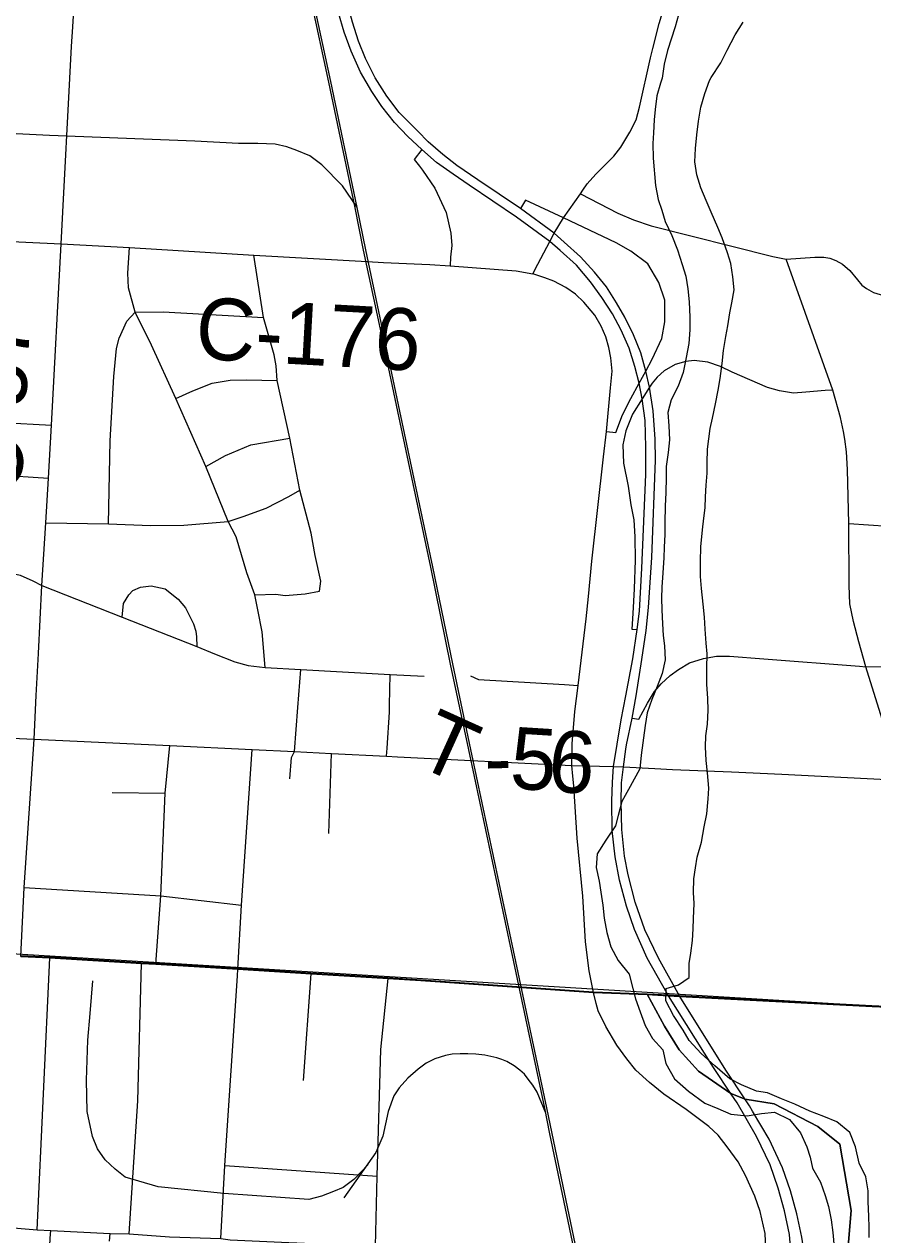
# Model space of a CAD drawing. Extents: x 114604 to 551442, y 316898 to 567001.
# Drawn here: x 196136 to 200255, y 395112 to 400988 of the extents above; entities that cross this region are included whole.
import ezdxf

# ---------------------------------------------------------------- set-up
doc = ezdxf.new("R2010")
doc.units = 0
for name, color, linetype in [('_CIVIL_CONSTRUCTION', 7, 'Continuous'), ('DV_X_County_Line', 7, 'Continuous'), ('GE_P_Alignment_1000_Bearings', 7, 'Continuous'), ('GE_P_Alignment_1000_Cardinal_Points', 7, 'Continuous'), ('GE_P_Alignment_100_Cardinal_Points', 7, 'Continuous'), ('GE_P_Alignment_500_Bearings', 7, 'Continuous'), ('GE_P_Alignment_500_Cardinal_Points', 7, 'Continuous'), ('GE_P_Alignment_500_Distances', 7, 'Continuous'), ('PM_P_CL_Double_Solid', 7, 'Continuous'), ('PM_P_Crosswalk', 7, 'Continuous'), ('SN_P_Signs', 7, 'Continuous')]:
    doc.layers.add(name, color=color, linetype=linetype)

msp = doc.modelspace()

# ---------------------------------------------------------------- linework, layer by layer
at = {"layer": '_CIVIL_CONSTRUCTION'}
for points in [[(198046.8, 400468.1), (198027.6, 400487.5), (197956.5, 400558.8), (197896.8, 400638.3), (197839.5, 400727.1), (197793.6, 400820.6), (197758.2, 400906), (197729.8, 400997.3), (197702.4, 401100.2), (197679.5, 401230.9), (197540.1, 402280.4)], [(199858.1, 395033.4), (199851.3, 395113), (199826.1, 395227.5), (199795.2, 395338.5), (199757.3, 395450.5), (199691.5, 395589), (199596.5, 395751.6), (199567.7, 395794.9), (199481.7, 395924.5), (199264.4, 396271.7), (199257.8, 396282.2), (199160.5, 396454.7), (199098.7, 396593.2), (199059.6, 396707.6), (199026.3, 396833.6), (199005.2, 396946.3), (198989.8, 397074.8), (198988.7, 397216.8), (198991.5, 397309.5), (198997.4, 397384.8), (199014.5, 397493.8), (199034, 397611.3), (199056.9, 397727.3), (199090.2, 397907.8), (199111.2, 398049.3), (199122.8, 398138.3), (199134.6, 398346.9), (199153.4, 398801.6), (199153.6, 398935.4), (199149.7, 399065), (199136.5, 399170.1), (199121.8, 399246), (199100.9, 399326.4), (199073.1, 399415.4), (199033.6, 399502.6), (198992, 399581.6), (198940.4, 399661.7), (198885.5, 399736.6), (198816.7, 399817.7), (198737.5, 399888.9), (198688.1, 399933.3), (198525.9, 400051.6), (198295.5, 400206.3), (198218.6, 400260.2), (198137.1, 400316.8), (198066, 400378.9), (197999, 400442.2), (197934.2, 400510), (197872.3, 400588.9), (197823.7, 400661.5), (197769.2, 400755.5), (197722.7, 400856.5), (197688.5, 400948.9), (197661.1, 401043.7)], [(199056.3, 397468.4), (199059.2, 397489.6), (199086.5, 397620), (199106.1, 397727.4), (199134.9, 397903.6), (199155.9, 398045.1), (199166.7, 398156.3), (199183.5, 398398.5), (199199.8, 398871.1), (199199, 398974.2), (199189.9, 399111.9), (199171.9, 399225.6), (199153.6, 399304.5), (199130, 399392.9), (199093.5, 399479.5), (199051.1, 399566.1), (199011.3, 399635.3), (198963.2, 399712.5), (198904.8, 399783.9), (198835.9, 399858.7), (198756.7, 399929.9), (198709.1, 399973), (198545.1, 400092.6), (198337.5, 400232.7), (198236.3, 400302.6), (198167.6, 400355.4), (198096.5, 400417.4), (198046.8, 400468.1)], [(199672.1, 395711.8), (199656.7, 395738.2), (199637.4, 395767.3), (199541.9, 395911.1), (199318, 396268.7), (199214.9, 396454.2), (199149, 396591.5), (199101.7, 396725.5), (199068.4, 396859.6), (199050.3, 396949.8), (199037.8, 397079.5), (199033.4, 397212.6), (199036.2, 397305.3), (199044.8, 397383.6), (199056.3, 397468.4)], [(199949, 393646.5), (199923.2, 393788.6), (199893.9, 394043.9), (199886.7, 394172.2), (199900.6, 394404.8), (199919.9, 394573.8), (199932.2, 394796.3), (199930.2, 394928.6), (199923.6, 395016.3), (199911.4, 395099.5), (199886.3, 395214), (199855.4, 395325), (199817.5, 395437.1), (199751.7, 395575.6), (199672.1, 395711.8)]]:
    msp.add_lwpolyline(points, dxfattribs=at)
at = {"layer": 'DV_X_County_Line'}
for points in [[(199312.5, 401033.8), (199295.7, 400975.9), (199258.2, 400860.1), (199243.4, 400794.2), (199232.5, 400726.2)], [(199470.7, 400729.3), (199517.7, 400800.8), (199548.5, 400862.6), (199587.4, 400936.3), (199626.3, 400997.9)], [(199232.5, 400726.2), (199225.6, 400701.4), (199206.5, 400639.5), (199198.6, 400573.4), (199194.6, 400523.3), (199190.7, 400461.1), (199186.8, 400409.1), (199188.9, 400336.9), (199201, 400204.7), (199213.1, 400136.6), (199231.2, 400084.5), (199247.3, 400030.4), (199279.4, 399962.4), (199307.5, 399892.3), (199329.6, 399822.2), (199347.6, 399764.1), (199357.7, 399704), (199363.8, 399639.9), (199367.9, 399565.8), (199368, 399503.6), (199362.1, 399437.5), (199350.1, 399369.4), (199334.2, 399297.2), (199310.3, 399231.1), (199276.4, 399164.9), (199260.5, 399102.8), (199264.6, 399038.6), (199268.6, 398970.5), (199262.7, 398908.4), (199252.8, 398840.3), (199252.9, 398788.2), (199251, 398714), (199247.1, 398647.9), (199245.2, 398569.8), (199245.2, 398511.7), (199243.3, 398449.5), (199241.4, 398397.4), (199235.5, 398325.3), (199231.6, 398255.2), (199229.6, 398201.1), (199231.7, 398145), (199233.8, 398076.9), (199237.9, 398020.8), (199243.9, 397970.7), (199248, 397902.5), (199232.1, 397836.4), (199208.2, 397772.3), (199182.3, 397710.1), (199160.3, 397646), (199150.4, 397583.8), (199130.6, 397439.5), (199124.7, 397373.4), (199076.8, 397287.2), (199036.9, 397215), (199019, 397146.8), (199007, 397096.7), (198959.1, 397026.6), (198917.2, 396960.4), (198913.3, 396894.3), (198927.3, 396828.2), (198935.4, 396774.1), (198945.5, 396712), (198951.6, 396647.9), (198963.7, 396579.7), (198983.8, 396509.6), (199019.9, 396443.6), (199072, 396377.5), (199090, 396307.4), (199104.1, 396257.3), (199126.2, 396193.2), (199150.3, 396127.2), (199186.4, 396065.1), (199236.4, 396009.1), (199250.5, 395943), (199292.6, 395868.9), (199360.7, 395808.9), (199440.8, 395750.9), (199502.9, 395724.9), (199566.9, 395696.9), (199644.9, 395689), (199714.9, 395701.1), (199778.9, 395707.2), (199851, 395671.2), (199905.1, 395607.2), (199935.2, 395539.1), (199951.2, 395489.1), (199963.3, 395435), (200001.4, 395366.9), (200023.5, 395302.8), (200039.6, 395248.7), (200053.6, 395184.6), (200061.7, 395122.5), (200067.8, 395050.4)], [(200237.8, 395098.7), (200237.7, 395148.8), (200235.7, 395200.9), (200233.6, 395273), (200233.5, 395325.1), (200221.4, 395393.2), (200189.3, 395459.3), (200171.2, 395539.4), (200143.1, 395607.5), (200081, 395659.5), (200017, 395685.5), (199948.9, 395711.5), (199876.9, 395745.4), (199812.9, 395771.4), (199744.8, 395801.4), (199690.8, 395809.3), (199618.7, 395839.3), (199560.7, 395869.2), (199488.6, 395931.3), (199422.5, 395991.3), (199364.4, 396055.3), (199334.3, 396105.4), (199288.2, 396175.4), (199250.1, 396247.5), (199252.1, 396307.6), (199312.1, 396325.7), (199364, 396359.9), (199363.9, 396428), (199371.9, 396478.1), (199379.8, 396540.2), (199383.7, 396596.3), (199385.7, 396646.4), (199387.6, 396720.6), (199385.5, 396772.7), (199387.4, 396838.8), (199395.3, 396892.9), (199403.3, 396945), (199423.2, 397017.2), (199437.1, 397091.3), (199449, 397155.4), (199456.9, 397227.6), (199458.9, 397279.7), (199452.8, 397353.8), (199446.7, 397413.9), (199442.6, 397480), (199444.5, 397534.1), (199452.4, 397590.3), (199456.4, 397658.4), (199454.3, 397714.5), (199450.2, 397784.6), (199450.1, 397862.7), (199452, 397930.9), (199445.9, 397983), (199441.9, 398051.1), (199437.8, 398109.2), (199431.7, 398173.3), (199423.6, 398249.4), (199419.5, 398307.5), (199419.4, 398379.6), (199421.3, 398451.8), (199429.2, 398533.9), (199435.2, 398590.1), (199441.1, 398640.2), (199443, 398694.2), (199447, 398750.4), (199450.9, 398808.5), (199450.8, 398858.6), (199452.7, 398924.7), (199458.7, 398974.8), (199466.6, 399024.9), (199476.5, 399075), (199492.5, 399145.1), (199504.4, 399211.3), (199514.3, 399267.4), (199524.2, 399341.6), (199530.1, 399403.7), (199542, 399471.8), (199552, 399523.9), (199561.9, 399586.1), (199571.8, 399636.1), (199581.8, 399698.3), (199575.7, 399762.4), (199565.6, 399826.5), (199549.5, 399878.6), (199523.4, 399950.7), (199503.4, 400000.7), (199471.3, 400074.8), (199447.2, 400132.9), (199421.1, 400193), (199401, 400257.1), (199390.9, 400319.2), (199394.8, 400385.3), (199400.8, 400451.4), (199408.7, 400517.5), (199420.6, 400585.7), (199440.5, 400651.8), (199463.1, 400714.7), (199470.7, 400729.3)]]:
    msp.add_lwpolyline(points, dxfattribs=at)
at = {"layer": 'GE_P_Alignment_1000_Bearings'}
for points in [[(199094.1, 393666.8), (198688.4, 395601.5), (198663.9, 395726.5), (198431.8, 396818.7), (198294, 397465.8), (198206.2, 397881.8), (198110.5, 398352.6), (197950.4, 399107.3), (197861.3, 399529.5), (197783.8, 399890.7), (197742.4, 400096.2), (197614.2, 400707.3), (197528.5, 401105.1)], [(199104, 393668.8), (198698.3, 395603.4), (198673.7, 395728.5), (198441.6, 396820.8), (198303.9, 397467.9), (198216, 397883.8), (198120.3, 398354.6), (197960.2, 399109.3), (197871.1, 399531.5), (197793.7, 399892.7), (197752.3, 400098.2), (197624.1, 400709.3), (197538.4, 401107.2)], [(197751.1, 400101), (197681.8, 400202.8), (197581.6, 400305.8), (197522.3, 400348.8), (197459.7, 400374.6), (197410.5, 400392.4), (197354.8, 400405), (197270.2, 400408.7), (197176.4, 400408.7), (196964.2, 400420.8), (196259.3, 400447), (195319.3, 400494.9), (195142.7, 400460.2), (195000.4, 400364.1), (194934.3, 400255.6), (194895.2, 400035.5), (194870.4, 399859.2), (194836.8, 399664.7), (194755.2, 399566.8), (194662.2, 399497.7), (194598.7, 399470.8), (194521.4, 399462.8), (194343.1, 399460.3), (193888.8, 399490.7)], [(197806.5, 395452.6), (197736.2, 395380), (197684.1, 395341.3), (197636.7, 395321.2), (197578.8, 395299), (197518.4, 395283.2), (197379.9, 395292.5), (197105.5, 395312.3), (196786.7, 395343.7), (196626.3, 395391), (196577.6, 395429.6), (196528.5, 395476.3), (196491.1, 395529), (196467.2, 395589.3), (196441.9, 395709.4), (196438.3, 395862.3), (196445.7, 396056.8), (196456.1, 396185.9), (196468.8, 396343.9)], [(198668.8, 395701.4), (198626.5, 395804.2), (198604.9, 395838.7), (198582.5, 395867.7), (198564.4, 395891.7), (198542.5, 395911.4), (198513.9, 395931.1), (198478.1, 395952.4), (198454.5, 395962.5), (198430, 395971.4), (198371.5, 395983.3), (198328.6, 395988.1), (198290.1, 395990.5), (198252, 395990.3), (198214.2, 395987.7), (198180.4, 395982.4), (198129.5, 395965.6), (198087.3, 395945.5), (198047.9, 395915.5), (197997.7, 395872.5), (197956.1, 395825.6), (197930.6, 395786.4), (197902.1, 395709.8), (197876.3, 395590.8), (197842.7, 395510.9), (197688, 395291.4)]]:
    msp.add_lwpolyline(points, dxfattribs=at)
at = {"layer": 'GE_P_Alignment_1000_Cardinal_Points'}
msp.add_line((197464.9, 397670.8), (197479.3, 397854.9), dxfattribs=at)
for points in [[(197306.5, 397865.8), (197290.6, 398038.4), (197269.6, 398145.8), (197255, 398217.5), (197216.8, 398324.8), (197165.7, 398499.1), (197126.1, 398573.7), (197018.2, 398841.2), (196871.6, 399171.8), (196753.5, 399430.2), (196674.9, 399590), (196642.4, 399707.6), (196639.7, 399779.6), (196647.6, 399904)], [(197569.8, 398235.4), (197575.7, 398283.7), (197548.4, 398408.3), (197528.8, 398517.4), (197474.3, 398725.9), (197425.1, 398978.6), (197363.4, 399259.2), (197359.9, 399330.2), (197349.7, 399382.2), (197296.9, 399564.9), (197251, 399867.4)], [(196545.8, 398562.5), (196553.5, 398966.3), (196571.4, 399277.3), (196584.6, 399413.7), (196597.3, 399464), (196633.8, 399547.2), (196674.9, 399590)], [(196674.9, 399590), (196811.3, 399592.1), (197296.9, 399564.9)], [(196871.6, 399171.8), (196955.2, 399207.9), (197048.5, 399245.6), (197136.1, 399259.8), (197214.6, 399261.9), (197363.4, 399259.2)], [(197018.2, 398841.2), (197113, 398894.7), (197236.5, 398945.5), (197425.1, 398978.6)], [(196241.2, 398567.5), (196545.8, 398562.5), (196748.9, 398554.1), (196911.1, 398556.6), (197126.1, 398573.7), (197199.3, 398597.6), (197311.2, 398639), (197420, 398695.9), (197474.3, 398725.9)], [(196611, 398109.9), (196618.3, 398175.4), (196644.2, 398217.9), (196663.2, 398239.2), (196700.3, 398255.6), (196751.7, 398261), (196820.3, 398247.4), (196883.1, 398197.5), (196918.7, 398154.4), (196942.2, 398110.2), (196958.5, 398077.1), (196969.1, 398041.2), (196972.9, 398014.7), (196973.3, 397967.1)], [(197255, 398217.5), (197357.9, 398221.4), (197403.2, 398215.4), (197499.8, 398222.4), (197569.8, 398235.4)], [(198302.9, 397824.7), (198341.7, 397807.4), (198758.1, 397783.5), (198824.9, 397778.1)]]:
    msp.add_lwpolyline(points, dxfattribs=at)
at = {"layer": 'GE_P_Alignment_100_Cardinal_Points'}
for p, q in [((195318.8, 398843.8), (196253.6, 398785)), ((197614.8, 397060), (197627.2, 397448.2)), ((196562.5, 397258.8), (196820, 397255)), ((196198.4, 395136), (196260.7, 396455.9)), ((197492.4, 395860.2), (197529.4, 396379)), ((199318, 396268.7), (200032.7, 396231.2)), ((197109.5, 395447.7), (197849.9, 395396.7)), ((196549.9, 395081.1), (196553.5, 395117.9))]:
    msp.add_line(p, q, dxfattribs=at)
for points in [[(198835.8, 400164), (199017.8, 400070.3), (199093.1, 400037.6), (199179.4, 400009.4), (199770.5, 399860.1), (199834.7, 399848.1)], [(199834.7, 399848.1), (199974, 399856.6), (200017.8, 399856.9), (200046.2, 399852.8), (200075.2, 399840.7), (200108.6, 399823.7), (200143.4, 399793.1), (200181.3, 399747.1), (200202.5, 399721.4), (200224.2, 399705.5), (200258.2, 399684.8), (200290.4, 399675.8), (200336, 399669.3), (200580.3, 399656.3), (200747.5, 399646.4), (200781.4, 399648.5), (200844.2, 399655.7), (201046.2, 399686.8), (201163.9, 399705.5), (201407.2, 399741.2), (201844.5, 399805.4)], [(200323.7, 397322.4), (200323.7, 397425.3), (200320.6, 397508.8), (200308.1, 397588.7), (200221.6, 397869.1), (200187.6, 397990), (200161.4, 398088.9), (200144.1, 398175.1), (200141, 398263), (200139.1, 398564.4), (200132.9, 398826.5), (200127.9, 398911.5), (200119.9, 398974.1), (200112.6, 399011.1), (200098.8, 399078.2), (200061.8, 399212.3), (199834.7, 399848.1)], [(195140.1, 399028), (195638.3, 399001.4), (195787.5, 398993.4), (195831.9, 398998.8), (195876.1, 399011.2), (195940.5, 399034.9), (195987.7, 399050.3), (196030, 399054.6), (196268.3, 399041.6)], [(200221.6, 397869.1), (200351.9, 397869.8), (200404.2, 397870.2), (200477.3, 397884.6), (200595.5, 397918.6), (200790.3, 397979.2), (200868.6, 397995.5), (200952.1, 398006.5), (201037.5, 398003.7), (201122.9, 398000.8), (201162.1, 398008.3), (201182.6, 398020.3), (201194.3, 398032.9), (201204.4, 398059.4), (201210.1, 398295.1), (201216.5, 398554.9), (201221.4, 398695.1)], [(200139.1, 398564.4), (200425.1, 398545.6), (200600.9, 398533.4), (200684.2, 398530.8), (200723, 398539.7), (200749.4, 398557.4), (200777.9, 398567.2), (200862.2, 398564.2), (201059.9, 398559), (201216.5, 398554.9)], [(197425.8, 397324.9), (197432.9, 397429.2), (197448.3, 397457), (197464.9, 397670.8)], [(195201.7, 397565.8), (195524.8, 397549.1), (195860, 397531.5), (196183.9, 397517.4), (196843, 397487.4), (197243.4, 397467.7), (197448.3, 397457), (197627.2, 397448.2), (197894.7, 397435.1), (197947.7, 397432.4)], [(196775.4, 396424.9), (196800.1, 396756.3), (196820, 397255), (196843, 397487.4)], [(197172.2, 396369.3), (197173.9, 396400.7), (197191.6, 396712.1), (197243.4, 397467.7)], [(197947.7, 397432.4), (198794.9, 397389.8), (198997.4, 397384.8), (199044.8, 397383.6), (199197, 397374.6)], [(199197, 397374.6), (199283.3, 397369.6), (199569, 397358.6), (199813.7, 397346.9)], [(199813.7, 397346.9), (200323.7, 397322.4), (200851.6, 397297.5), (201161.7, 397283.3), (201473.4, 397269.1), (201845.1, 397253.5), (202238.5, 397233.8), (202577.2, 397218.9), (202742.2, 397209.6), (202938.4, 397200.6), (203107.8, 397191.4), (203297.9, 397183.3)], [(196136.4, 396797.9), (196800.1, 396756.3), (197191.6, 396712.1)], [(196119.5, 396463.3), (196260.7, 396455.9), (196705.7, 396429.2), (196775.4, 396424.9), (197173.9, 396400.7), (197529.4, 396379), (197903.5, 396356.2), (198060.9, 396345.3)], [(196646.3, 395115.6), (196688.1, 395762.1), (196705.7, 396429.2)], [(197091.3, 395093.8), (197109.5, 395447.7), (197172.2, 396369.3)], [(197839.5, 395021.2), (197841.2, 395055.7), (197849.9, 395396.7), (197867.4, 396011.1), (197903.5, 396356.2)], [(198060.9, 396345.3), (198900.2, 396287.4), (199160.5, 396277.3), (199264.4, 396271.7), (199318, 396268.7)], [(200032.7, 396231.2), (200252.1, 396219.6), (200800.3, 396195), (201422.5, 396170.3), (201797.5, 396152.1), (202181.5, 396136), (202406.4, 396123.8), (202517.7, 396122)], [(194983, 395195.2), (195078.6, 395191.6), (195385.9, 395181.7), (195677.7, 395165.5), (195968.6, 395149), (196026, 395150.9), (196198.4, 395136), (196264.7, 395132), (196553.5, 395117.9), (196646.3, 395115.6), (196840.8, 395102.3), (197091.3, 395093.8), (197135.5, 395086.7), (197420.1, 395074.2), (197841.2, 395055.7), (197905, 395050.3), (198400.2, 395015.5), (198826.8, 394997.1), (199191.2, 394977.5)], [(196256.9, 394987.6), (196262.7, 395094.9), (196264.7, 395132)]]:
    msp.add_lwpolyline(points, dxfattribs=at)
at = {"layer": 'GE_P_Alignment_500_Bearings'}
for p, q in [((195681.4, 399953), (196315.8, 399921.3)), ((197909.7, 397682.7), (197913.3, 397831.6)), ((196183.9, 397517.4), (196194.8, 397730.2))]:
    msp.add_line(p, q, dxfattribs=at)
for points in [[(196371.8, 400975.4), (196430.1, 401916.1), (196453.5, 402388.9), (196474.9, 402676.2), (196480.2, 402809.8), (196476.9, 402918.4), (196471.3, 403010.7), (196459.1, 403137.9), (196400.9, 403356.5), (196359.1, 403503), (196318.4, 403623.6), (196256.5, 403774.9), (196239.2, 403824)], [(199177, 400824.1), (199187.2, 400869.9), (199219.1, 400992.1), (199291.2, 401231.8)], [(196315.8, 399921.3), (196365.9, 400880.3), (196371.8, 400975.4)], [(198848.1, 400181.5), (198869.5, 400212.3), (198910.2, 400259.5), (198946.3, 400296.1), (198998.7, 400348.1), (199032.4, 400390.5), (199075.2, 400463.5), (199106.4, 400523.5), (199123.6, 400584.6), (199177, 400824.1)], [(198629.7, 399822.7), (198688.1, 399933.3), (198709.1, 399973), (198753.4, 400048.5), (198835.8, 400164), (198848.1, 400181.5)], [(196194.8, 397730.2), (196205.2, 397932.5), (196221.4, 398264), (196241.2, 398567.5), (196253.6, 398785), (196268.3, 399041.6), (196315.8, 399921.3)], [(196315.8, 399921.3), (196647.6, 399904), (197251, 399867.4), (197800.4, 399835.7)], [(197800.4, 399835.7), (197880.3, 399831.1), (198065.7, 399823.5), (198105.1, 399820.9)], [(198105.1, 399820.9), (198203.6, 399814.6), (198524.3, 399791.2), (198605.4, 399776.6)], [(198948.8, 398887.7), (198962.6, 399011.2), (198982, 399222.5), (198989.8, 399304.5), (198983.5, 399369), (198973.7, 399419.3), (198959.3, 399469.7), (198936.6, 399522.2), (198905.7, 399575.9), (198852.5, 399638.9), (198812.4, 399677.3), (198765.3, 399709.7), (198707.6, 399741), (198664.1, 399757.1), (198605.4, 399776.6), (198629.7, 399822.7)], [(198874.8, 398210.5), (198892.1, 398381.2), (198948.8, 398887.7)], [(195383.4, 398377.3), (195691.2, 398362.2), (195825.7, 398349.9), (195942, 398344.2), (196018.4, 398336), (196116, 398313.5), (196177.8, 398285.7), (196221.4, 398264), (196611, 398109.9), (196973.3, 397967.1), (197060.4, 397932.2), (197157.8, 397893.3), (197223.1, 397874.7), (197306.5, 397865.8), (197479.3, 397854.9), (197913.3, 397831.6), (198077.5, 397823)], [(198799.6, 397337.4), (198794.9, 397389.8), (198795.3, 397495.3), (198809.4, 397651.3), (198824.9, 397778.1), (198863.6, 398100.8), (198874.8, 398210.5)], [(197894.7, 397435.1), (197898.8, 397473.3), (197908.8, 397648), (197909.7, 397682.7)], [(196119.5, 396463.3), (196136.4, 396797.9), (196183.9, 397517.4)], [(198913, 396235), (198900.2, 396287.4), (198878.3, 396392.7), (198860.9, 396534.4), (198847.6, 396754.8), (198820.9, 397037.1), (198803.8, 397290.2), (198799.6, 397337.4)], [(199739.4, 394886.3), (199743.5, 394938.2), (199736.8, 395042.5), (199732.9, 395117.9), (199708.9, 395225.2), (199682.3, 395299.2), (199637, 395399.3), (199601.3, 395465.9), (199548, 395539.4), (199504.3, 395595.3), (199458.8, 395636.7), (199350.2, 395720.5), (199240.2, 395793.9), (199171.8, 395850.8), (199105.7, 395910.1), (199061.9, 395966.1), (199013.4, 396032.6), (198958.8, 396122.5), (198921.9, 396198.4), (198913, 396235)]]:
    msp.add_lwpolyline(points, dxfattribs=at)
at = {"layer": 'GE_P_Alignment_500_Cardinal_Points'}
for points in [[(198066, 400378.9), (198028.4, 400331.3), (198054.5, 400299.3), (198068.8, 400278.8)], [(198068.8, 400278.8), (198129.6, 400191.9), (198183.8, 400074), (198207, 399973.5), (198211.9, 399913.1), (198206.2, 399856.9), (198203.6, 399814.6)], [(198962.6, 399011.2), (199008.4, 399005.7), (199039.6, 399091.3), (199081.3, 399171.8), (199121.8, 399246), (199153.6, 399304.5), (199185.1, 399362.3), (199230.8, 399462.9), (199246.4, 399543.2), (199245.8, 399647.6), (199216.9, 399734.6), (199163.4, 399824.2), (199080.1, 399886.4), (199009.3, 399926.7), (198753.4, 400048.5), (198569.3, 400133.1), (198545.1, 400092.6)], [(200061.8, 399212.3), (200024.5, 399209.3), (199930.9, 399201.8), (199869.8, 399197.7), (199802.2, 399208.4), (199744.8, 399224.9), (199573.4, 399299.5), (199515.5, 399327.1), (199454.3, 399348.1), (199388.4, 399355.9), (199347.2, 399350.6), (199296.2, 399335.4), (199242, 399305.4), (199209.3, 399275.4), (199184.9, 399245.5), (199171.9, 399225.6), (199136.5, 399170.1), (199088.6, 399094.9), (199056.2, 399013.9), (199041.9, 398946.3), (199045.8, 398857.3), (199068.1, 398745.4), (199080.3, 398654.8), (199095.9, 398582.3), (199100.5, 398498.9), (199102.5, 398386), (199096.6, 398247), (199091.1, 398127.7), (199086.2, 398051.6), (199111.2, 398049.3)], [(199086.5, 397620), (199119.1, 397615.1), (199161.4, 397692.8), (199195.6, 397749.1), (199228.3, 397785.6), (199272.5, 397827.1), (199311.8, 397855.4), (199366.2, 397887.9), (199434.2, 397909.8), (199496.3, 397920.7), (199560.3, 397919.8), (199726.1, 397906.9)], [(199726.1, 397906.9), (200190.2, 397871), (200221.6, 397869.1)]]:
    msp.add_lwpolyline(points, dxfattribs=at)
at = {"layer": 'GE_P_Alignment_500_Distances'}
for points in [[(196118.3, 396466.2), (196259.5, 396458.7), (196704.6, 396432), (196774.3, 396427.8), (197172.8, 396403.5), (197528.2, 396381.8), (197902.3, 396359), (198899, 396290.2), (199159.4, 396280.1), (199243.7, 396123.6), (199315.2, 396009.3), (199409.9, 395905.9), (199566.6, 395797.8), (199636.2, 395770.1), (199776.2, 395747.8), (199987.9, 395638.1), (200095.8, 395552.4), (200150.9, 395229.5), (200124.6, 394921)], [(200799.1, 396197.8), (200251, 396222.4), (199316.8, 396271.6), (199263.3, 396274.5), (199159.4, 396280.1), (198899, 396290.2), (197902.3, 396359), (197528.2, 396381.8), (197172.8, 396403.5), (196774.3, 396427.8), (196704.6, 396432), (196259.5, 396458.7), (196118.3, 396466.2)], [(200124.6, 394921), (200150.9, 395229.5), (200095.8, 395552.4), (199987.9, 395638.1), (199776.2, 395747.8), (199636.2, 395770.1), (199566.6, 395797.8), (199409.9, 395905.9), (199315.2, 396009.3), (199243.7, 396123.6), (199159.4, 396280.1), (199263.3, 396274.5), (199316.8, 396271.6), (200251, 396222.4), (200799.1, 396197.8)]]:
    msp.add_lwpolyline(points, dxfattribs=at)
at = {"layer": 'SN_P_Signs'}
msp.add_lwpolyline([(201130, 396169.1), (200998.6, 393652.7), (198288.5, 393799.6), (195571.8, 393937.1), (195727.2, 396497.5)], close=True, dxfattribs=at)

# ---------------------------------------------------------------- texts
at = {"layer": 'PM_P_CL_Double_Solid'}
for s, rotation, p in [('C-176', 356.83557, (196962.4, 399364.7)), ('C-57', 86.98681, (196120.6, 398700.5))]:
    msp.add_text(s, height=300.01, rotation=rotation, dxfattribs=at).set_placement(p)
at = {"layer": 'PM_P_Crosswalk'}
for s, rotation, p in [('T', 335.61763, (198024.7, 397397.4)), ('5', 356.42385, (198489, 397279.1)), ('6', 355.07673, (198671.6, 397267.7)), ('-', 1.52091, (198372.9, 397275.7))]:
    msp.add_text(s, height=300, rotation=rotation, dxfattribs=at).set_placement(p)

doc.saveas('drawing.dxf')
